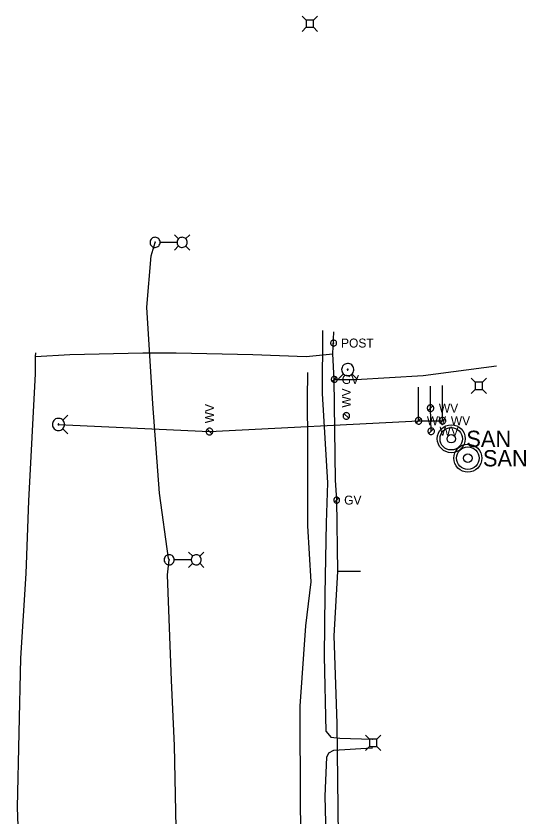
# Model space of a CAD drawing. Extents: x 600849 to 606371, y 330010 to 403088.
# Drawn here: x 601732.2 to 601951.1, y 402744 to 403088 of the extents above; entities that cross this region are included whole.
import ezdxf

# ---------------------------------------------------------------- set-up
doc = ezdxf.new("R2010")
doc.units = 0
for name, color, linetype in [('E_LTG', 7, 'Continuous'), ('E_MISCPROP', 7, 'Continuous'), ('E_UTL_AG_Bold', 7, 'Continuous'), ('E_UTL_E_UG', 7, 'Continuous'), ('E_UTL_G', 7, 'Continuous'), ('E_UTL_G_UG', 7, 'Continuous'), ('E_UTL_SAN', 7, 'Continuous'), ('E_UTL_TV_UG', 7, 'Continuous'), ('E_UTL_W', 7, 'Continuous'), ('E_UTL_W_UG', 7, 'Continuous'), ('E_UTL_WHydrant', 7, 'Continuous')]:
    doc.layers.add(name, color=color, linetype=linetype)

msp = doc.modelspace()

# ---------------------------------------------------------------- linework, layer by layer
at = {"layer": 'E_LTG'}
for points in [[(601801.92, 402992.33), (601800.15, 402994.11)], [(601804.97, 402992.33), (601806.75, 402994.11)], [(601794.02, 402990.81), (601793.98, 402991.22), (601793.86, 402991.61), (601793.67, 402991.98), (601793.42, 402992.31), (601793.1, 402992.58), (601792.75, 402992.78), (601792.36, 402992.92), (601791.95, 402992.98), (601791.53, 402992.96), (601791.13, 402992.86), (601790.75, 402992.69), (601790.42, 402992.45), (601790.13, 402992.15), (601789.91, 402991.8), (601789.75, 402991.42), (601789.68, 402991.01), (601789.68, 402990.6), (601789.75, 402990.19), (601789.91, 402989.81), (601790.13, 402989.46), (601790.42, 402989.16), (601790.75, 402988.92), (601791.13, 402988.75), (601791.53, 402988.65), (601791.95, 402988.63), (601792.36, 402988.69), (601792.75, 402988.83), (601793.1, 402989.03), (601793.42, 402989.3), (601793.67, 402989.63), (601793.86, 402990), (601793.98, 402990.39), (601794.02, 402990.81)], [(601792.01, 402990.81), (601792.01, 402990.84), (601792, 402990.87), (601791.98, 402990.9), (601791.96, 402990.92), (601791.94, 402990.94), (601791.91, 402990.96), (601791.88, 402990.97), (601791.85, 402990.97), (601791.82, 402990.97), (601791.79, 402990.96), (601791.76, 402990.95), (601791.73, 402990.93), (601791.71, 402990.91), (601791.69, 402990.88), (601791.68, 402990.85), (601791.68, 402990.82), (601791.68, 402990.79), (601791.68, 402990.76), (601791.69, 402990.73), (601791.71, 402990.7), (601791.73, 402990.68), (601791.76, 402990.66), (601791.79, 402990.65), (601791.82, 402990.64), (601791.85, 402990.64), (601791.88, 402990.64), (601791.91, 402990.65), (601791.94, 402990.67), (601791.96, 402990.69), (601791.98, 402990.72), (601792, 402990.74), (601792.01, 402990.77), (601792.01, 402990.81)], [(601801.23, 402990.81), (601794.06, 402990.81)], [(601805.62, 402990.81), (601805.58, 402991.22), (601805.47, 402991.61), (601805.28, 402991.98), (601805.02, 402992.31), (601804.71, 402992.58), (601804.35, 402992.78), (601803.96, 402992.92), (601803.55, 402992.98), (601803.14, 402992.96), (601802.73, 402992.86), (601802.36, 402992.69), (601802.02, 402992.45), (601801.74, 402992.15), (601801.51, 402991.8), (601801.36, 402991.42), (601801.28, 402991.01), (601801.28, 402990.6), (601801.36, 402990.19), (601801.51, 402989.81), (601801.74, 402989.46), (601802.02, 402989.16), (601802.36, 402988.92), (601802.73, 402988.75), (601803.14, 402988.65), (601803.55, 402988.63), (601803.96, 402988.69), (601804.35, 402988.83), (601804.71, 402989.03), (601805.02, 402989.3), (601805.28, 402989.63), (601805.47, 402990), (601805.58, 402990.39), (601805.62, 402990.81)], [(601801.92, 402989.28), (601800.15, 402987.51)], [(601804.97, 402989.28), (601806.75, 402987.51)], [(601800.08, 402854.48), (601800.04, 402854.89), (601799.93, 402855.29), (601799.74, 402855.65), (601799.48, 402855.98), (601799.17, 402856.25), (601798.81, 402856.46), (601798.42, 402856.59), (601798.01, 402856.65), (601797.6, 402856.63), (601797.19, 402856.53), (601796.82, 402856.36), (601796.48, 402856.12), (601796.2, 402855.82), (601795.97, 402855.48), (601795.82, 402855.09), (601795.74, 402854.69), (601795.74, 402854.27), (601795.82, 402853.87), (601795.97, 402853.48), (601796.2, 402853.13), (601796.48, 402852.83), (601796.82, 402852.59), (601797.19, 402852.42), (601797.6, 402852.32), (601798.01, 402852.31), (601798.42, 402852.36), (601798.81, 402852.5), (601799.17, 402852.71), (601799.48, 402852.98), (601799.74, 402853.3), (601799.93, 402853.67), (601800.04, 402854.07), (601800.08, 402854.48)], [(601807.99, 402856), (601806.21, 402857.78)], [(601811.69, 402854.48), (601811.65, 402854.89), (601811.53, 402855.29), (601811.34, 402855.65), (601811.08, 402855.98), (601810.77, 402856.25), (601810.41, 402856.46), (601810.02, 402856.59), (601809.61, 402856.65), (601809.2, 402856.63), (601808.8, 402856.53), (601808.42, 402856.36), (601808.08, 402856.12), (601807.8, 402855.82), (601807.58, 402855.48), (601807.42, 402855.09), (601807.34, 402854.69), (601807.34, 402854.27), (601807.42, 402853.87), (601807.58, 402853.48), (601807.8, 402853.13), (601808.08, 402852.83), (601808.42, 402852.59), (601808.8, 402852.42), (601809.2, 402852.32), (601809.61, 402852.31), (601810.02, 402852.36), (601810.41, 402852.5), (601810.77, 402852.71), (601811.08, 402852.98), (601811.34, 402853.3), (601811.53, 402853.67), (601811.65, 402854.07), (601811.69, 402854.48)], [(601811.04, 402856), (601812.81, 402857.78)], [(601798.07, 402854.48), (601798.07, 402854.51), (601798.06, 402854.54), (601798.05, 402854.57), (601798.03, 402854.59), (601798, 402854.61), (601797.98, 402854.63), (601797.95, 402854.64), (601797.91, 402854.64), (601797.88, 402854.64), (601797.85, 402854.64), (601797.82, 402854.62), (601797.8, 402854.6), (601797.78, 402854.58), (601797.76, 402854.55), (601797.75, 402854.53), (601797.74, 402854.49), (601797.74, 402854.46), (601797.75, 402854.43), (601797.76, 402854.4), (601797.78, 402854.38), (601797.8, 402854.35), (601797.82, 402854.33), (601797.85, 402854.32), (601797.88, 402854.31), (601797.91, 402854.31), (601797.95, 402854.32), (601797.98, 402854.33), (601798, 402854.34), (601798.03, 402854.36), (601798.05, 402854.39), (601798.06, 402854.42), (601798.07, 402854.45), (601798.07, 402854.48)], [(601807.3, 402854.48), (601800.12, 402854.48)], [(601807.99, 402852.96), (601806.21, 402851.18)], [(601811.04, 402852.96), (601812.81, 402851.18)]]:
    msp.add_lwpolyline(points, dxfattribs=at)
at = {"layer": 'E_MISCPROP'}
for points in [[(601869.76, 402947.56), (601869.74, 402947.8), (601869.67, 402948.04), (601869.56, 402948.25), (601869.41, 402948.45), (601869.22, 402948.61), (601869.01, 402948.73), (601868.78, 402948.81), (601868.54, 402948.84), (601868.29, 402948.83), (601868.06, 402948.77), (601867.84, 402948.67), (601867.64, 402948.53), (601867.47, 402948.35), (601867.34, 402948.15), (601867.25, 402947.92), (601867.2, 402947.68), (601867.2, 402947.44), (601867.25, 402947.2), (601867.34, 402946.97), (601867.47, 402946.77), (601867.64, 402946.59), (601867.84, 402946.45), (601868.06, 402946.35), (601868.29, 402946.29), (601868.54, 402946.28), (601868.78, 402946.31), (601869.01, 402946.39), (601869.22, 402946.51), (601869.41, 402946.67), (601869.56, 402946.87), (601869.67, 402947.08), (601869.74, 402947.32), (601869.76, 402947.56)], [(601868.64, 402947.56), (601868.63, 402947.59), (601868.63, 402947.62), (601868.61, 402947.65), (601868.59, 402947.67), (601868.57, 402947.69), (601868.54, 402947.71), (601868.52, 402947.72), (601868.48, 402947.72), (601868.45, 402947.72), (601868.42, 402947.71), (601868.4, 402947.7), (601868.37, 402947.68), (601868.35, 402947.66), (601868.33, 402947.63), (601868.32, 402947.61), (601868.32, 402947.58), (601868.32, 402947.54), (601868.32, 402947.51), (601868.33, 402947.49), (601868.35, 402947.46), (601868.37, 402947.44), (601868.4, 402947.42), (601868.42, 402947.41), (601868.45, 402947.4), (601868.48, 402947.4), (601868.52, 402947.4), (601868.54, 402947.41), (601868.57, 402947.43), (601868.59, 402947.45), (601868.61, 402947.47), (601868.63, 402947.5), (601868.63, 402947.53), (601868.64, 402947.56)]]:
    msp.add_lwpolyline(points, dxfattribs=at)
at = {"layer": 'E_UTL_AG_Bold'}
for points in [[(601856.75, 403086.27), (601854.99, 403088.03)], [(601859.84, 403086.27), (601861.59, 403088.03)], [(601859.84, 403086.27), (601856.75, 403086.27)], [(601856.75, 403086.27), (601856.75, 403083.18)], [(601859.84, 403083.18), (601859.84, 403086.27)], [(601856.75, 403083.18), (601854.99, 403081.43)], [(601856.75, 403083.18), (601859.84, 403083.18)], [(601859.84, 403083.18), (601861.59, 403081.43)], [(601929.29, 402930.74), (601927.53, 402932.49)], [(601932.38, 402930.74), (601934.13, 402932.49)], [(601932.38, 402930.74), (601929.29, 402930.74)], [(601929.29, 402930.74), (601929.29, 402927.65)], [(601932.38, 402927.65), (601932.38, 402930.74)], [(601929.29, 402927.65), (601927.53, 402925.89)], [(601929.29, 402927.65), (601932.38, 402927.65)], [(601932.38, 402927.65), (601934.13, 402925.89)], [(601883.89, 402777.42), (601882.14, 402779.17)], [(601886.99, 402777.42), (601883.89, 402777.42)], [(601883.89, 402777.42), (601883.89, 402774.32)], [(601886.99, 402777.42), (601888.74, 402779.17)], [(601886.99, 402774.32), (601886.99, 402777.42)], [(601883.89, 402774.32), (601882.14, 402772.57)], [(601883.89, 402774.32), (601886.99, 402774.32)], [(601886.99, 402774.32), (601888.74, 402772.57)]]:
    msp.add_lwpolyline(points, dxfattribs=at)
at = {"layer": 'E_UTL_E_UG'}
for points in [[(601806.36, 402365.58), (601805.87, 402449.61), (601805.8, 402450.34), (601805.68, 402498.02), (601804.22, 402534.77), (601803.24, 402580.72), (601803.38, 402585.13), (601803.25, 402585.63), (601802.06, 402652.96), (601801.11, 402712.24), (601801.64, 402718.49), (601801.82, 402718.98), (601801.04, 402732.22), (601800.21, 402774.68), (601798.94, 402802.62), (601797.21, 402848.07), (601797.91, 402854.48), (601797.57, 402855.08), (601793.82, 402883.09), (601790.91, 402921.41), (601788.38, 402963.04), (601790.14, 402985.01), (601791.84, 402990.81)], [(601865.28, 402780.67), (601864.63, 402813.13), (601864.8, 402839.77), (601865.37, 402870.36), (601866.02, 402887.52), (601863.75, 402925.93), (601863.86, 402952.89)], [(601865.28, 402780.67), (601867.28, 402778.26), (601871.16, 402777.79), (601885.01, 402777.38), (601885.12, 402777.38)], [(601865.67, 402718.86), (601864.86, 402752.9), (601865.56, 402769.66), (601866.43, 402771.58), (601868.66, 402772.77), (601884.95, 402773.73), (601885.19, 402773.74)]]:
    msp.add_lwpolyline(points, dxfattribs=at)
at = {"layer": 'E_UTL_G'}
for points in [[(601870.05, 402931.95), (601870.03, 402932.19), (601869.96, 402932.43), (601869.85, 402932.64), (601869.7, 402932.83), (601869.52, 402932.99), (601869.3, 402933.12), (601869.07, 402933.2), (601868.83, 402933.23), (601868.59, 402933.22), (601868.35, 402933.16), (601868.13, 402933.06), (601867.93, 402932.92), (601867.76, 402932.74), (601867.63, 402932.54), (601867.54, 402932.31), (601867.49, 402932.07), (601867.49, 402931.83), (601867.54, 402931.59), (601867.63, 402931.36), (601867.76, 402931.16), (601867.93, 402930.98), (601868.13, 402930.84), (601868.35, 402930.74), (601868.59, 402930.68), (601868.83, 402930.67), (601869.07, 402930.7), (601869.3, 402930.78), (601869.52, 402930.9), (601869.7, 402931.06), (601869.85, 402931.26), (601869.96, 402931.47), (601870.03, 402931.71), (601870.05, 402931.95)], [(601867.86, 402931.04), (601869.68, 402932.86)], [(601871.09, 402880.11), (601871.07, 402880.35), (601871, 402880.59), (601870.89, 402880.8), (601870.74, 402880.99), (601870.55, 402881.15), (601870.34, 402881.28), (601870.11, 402881.36), (601869.87, 402881.39), (601869.63, 402881.38), (601869.39, 402881.32), (601869.17, 402881.22), (601868.97, 402881.08), (601868.8, 402880.9), (601868.67, 402880.7), (601868.58, 402880.47), (601868.53, 402880.23), (601868.53, 402879.99), (601868.58, 402879.75), (601868.67, 402879.52), (601868.8, 402879.31), (601868.97, 402879.14), (601869.17, 402879), (601869.39, 402878.9), (601869.63, 402878.84), (601869.87, 402878.83), (601870.11, 402878.86), (601870.34, 402878.94), (601870.55, 402879.06), (601870.74, 402879.22), (601870.89, 402879.41), (601871, 402879.63), (601871.07, 402879.87), (601871.09, 402880.11)], [(601868.9, 402879.2), (601870.72, 402881.02)]]:
    msp.add_lwpolyline(points, dxfattribs=at)
at = {"layer": 'E_UTL_G_UG'}
for points in [[(601740.49, 402941.73), (601755.19, 402942.59), (601786.53, 402943.4), (601800.94, 402943.31), (601833.81, 402942.59), (601856.72, 402941.83), (601868.1, 402942.98), (601868.58, 402952.34)], [(601732.38, 402493.99), (601732.62, 402545.22), (601732.16, 402586.38), (601732.73, 402619.7), (601734.04, 402649.94), (601734.62, 402696.33), (601732.78, 402748.12), (601734.16, 402812.26), (601736.45, 402848.52), (601737.68, 402879.81), (601740.49, 402934.32), (601740.49, 402941.73), (601740.6, 402943.41)], [(601868.77, 402931.95), (601868.1, 402942.98)], [(601868.77, 402931.95), (601877.97, 402931.94), (601906.95, 402933.66), (601938.42, 402937.76)], [(601880.07, 402849.48), (601870.31, 402849.43), (601869.81, 402880.11), (601869.25, 402888.72), (601868.77, 402931.95)], [(601871.24, 402669.06), (601871.79, 402694.94), (601870.66, 402735.67), (601870.05, 402784.14), (601868.74, 402821.87), (601870.31, 402849.43)]]:
    msp.add_lwpolyline(points, dxfattribs=at)
at = {"layer": 'E_UTL_SAN'}
for centre, radius in [((601918.99, 402906.46), 6), ((601918.99, 402906.46), 4.8), ((601918.99, 402906.46), 1.8), ((601926.12, 402898.12), 6), ((601926.12, 402898.12), 4.8), ((601926.12, 402898.12), 1.8)]:
    msp.add_circle(centre, radius, dxfattribs=at)
at = {"layer": 'E_UTL_TV_UG'}
msp.add_lwpolyline([(601854.73, 402722.82), (601854.3, 402749.12), (601854.18, 402791.57), (601856.53, 402826.16), (601858.82, 402845), (601857.43, 402869.02), (601857.37, 402884.31), (601857.48, 402904.63), (601857.32, 402923.63), (601857.47, 402934.96)], dxfattribs=at)
at = {"layer": 'E_UTL_W'}
for points in [[(601911.54, 402919.6), (601911.52, 402919.87), (601911.44, 402920.13), (601911.31, 402920.37), (601911.15, 402920.58), (601910.94, 402920.76), (601910.71, 402920.89), (601910.45, 402920.98), (601910.18, 402921.02), (601909.91, 402921.01), (601909.65, 402920.94), (601909.4, 402920.83), (601909.18, 402920.67), (601908.99, 402920.48), (601908.85, 402920.25), (601908.75, 402920), (601908.7, 402919.73), (601908.7, 402919.46), (601908.75, 402919.2), (601908.85, 402918.94), (601908.99, 402918.72), (601909.18, 402918.52), (601909.4, 402918.36), (601909.65, 402918.25), (601909.91, 402918.19), (601910.18, 402918.17), (601910.45, 402918.21), (601910.71, 402918.3), (601910.94, 402918.44), (601911.15, 402918.61), (601911.31, 402918.83), (601911.44, 402919.07), (601911.52, 402919.33), (601911.54, 402919.6)], [(601909.11, 402918.59), (601911.12, 402920.61)], [(601873.95, 402917.68), (601873.68, 402917.65), (601873.42, 402917.58), (601873.18, 402917.45), (601872.97, 402917.28), (601872.79, 402917.08), (601872.66, 402916.84), (601872.57, 402916.59), (601872.53, 402916.32), (601872.54, 402916.05), (601872.61, 402915.78), (601872.72, 402915.54), (601872.88, 402915.32), (601873.07, 402915.13), (601873.3, 402914.98), (601873.55, 402914.88), (601873.82, 402914.83), (601874.09, 402914.83), (601874.36, 402914.88), (601874.61, 402914.98), (601874.84, 402915.13), (601875.03, 402915.32), (601875.19, 402915.54), (601875.3, 402915.78), (601875.37, 402916.05), (601875.38, 402916.32), (601875.34, 402916.59), (601875.25, 402916.84), (601875.12, 402917.08), (601874.94, 402917.28), (601874.73, 402917.45), (601874.48, 402917.58), (601874.22, 402917.65), (601873.95, 402917.68)], [(601874.96, 402915.24), (601872.95, 402917.26)], [(601906.4, 402914.18), (601906.37, 402914.45), (601906.29, 402914.71), (601906.17, 402914.95), (601906, 402915.16), (601905.8, 402915.34), (601905.56, 402915.48), (601905.31, 402915.57), (601905.04, 402915.6), (601904.77, 402915.59), (601904.5, 402915.53), (601904.26, 402915.42), (601904.04, 402915.26), (601903.85, 402915.06), (601903.7, 402914.83), (601903.6, 402914.58), (601903.55, 402914.32), (601903.55, 402914.04), (601903.6, 402913.78), (601903.7, 402913.53), (601903.85, 402913.3), (601904.04, 402913.1), (601904.26, 402912.95), (601904.5, 402912.83), (601904.77, 402912.77), (601905.04, 402912.76), (601905.31, 402912.79), (601905.56, 402912.88), (601905.8, 402913.02), (601906, 402913.2), (601906.17, 402913.41), (601906.29, 402913.65), (601906.37, 402913.91), (601906.4, 402914.18)], [(601903.96, 402913.17), (601905.98, 402915.19)], [(601916.68, 402914.19), (601916.65, 402914.46), (601916.57, 402914.72), (601916.45, 402914.96), (601916.28, 402915.18), (601916.08, 402915.35), (601915.84, 402915.49), (601915.59, 402915.58), (601915.32, 402915.62), (601915.05, 402915.6), (601914.78, 402915.54), (601914.54, 402915.43), (601914.32, 402915.27), (601914.13, 402915.07), (601913.98, 402914.85), (601913.88, 402914.59), (601913.83, 402914.33), (601913.83, 402914.06), (601913.88, 402913.79), (601913.98, 402913.54), (601914.13, 402913.31), (601914.32, 402913.11), (601914.54, 402912.96), (601914.78, 402912.84), (601915.05, 402912.78), (601915.32, 402912.77), (601915.59, 402912.81), (601915.84, 402912.9), (601916.08, 402913.03), (601916.28, 402913.21), (601916.45, 402913.42), (601916.57, 402913.66), (601916.65, 402913.92), (601916.68, 402914.19)], [(601914.24, 402913.18), (601916.26, 402915.2)], [(601815.2, 402910.98), (601814.93, 402910.95), (601814.67, 402910.88), (601814.43, 402910.75), (601814.22, 402910.59), (601814.04, 402910.38), (601813.91, 402910.15), (601813.82, 402909.89), (601813.78, 402909.62), (601813.79, 402909.35), (601813.85, 402909.09), (601813.97, 402908.84), (601814.12, 402908.62), (601814.32, 402908.43), (601814.55, 402908.29), (601814.8, 402908.19), (601815.07, 402908.13), (601815.34, 402908.13), (601815.6, 402908.19), (601815.86, 402908.29), (601816.08, 402908.43), (601816.28, 402908.62), (601816.44, 402908.84), (601816.55, 402909.09), (601816.61, 402909.35), (601816.63, 402909.62), (601816.59, 402909.89), (601816.5, 402910.15), (601816.36, 402910.38), (601816.19, 402910.59), (601815.97, 402910.75), (601815.73, 402910.88), (601815.47, 402910.95), (601815.2, 402910.98)], [(601816.21, 402908.55), (601814.19, 402910.56)], [(601911.81, 402909.69), (601911.79, 402909.96), (601911.71, 402910.22), (601911.59, 402910.46), (601911.42, 402910.67), (601911.22, 402910.85), (601910.98, 402910.98), (601910.72, 402911.07), (601910.46, 402911.11), (601910.19, 402911.1), (601909.92, 402911.03), (601909.68, 402910.92), (601909.45, 402910.76), (601909.27, 402910.57), (601909.12, 402910.34), (601909.02, 402910.09), (601908.97, 402909.82), (601908.97, 402909.55), (601909.02, 402909.28), (601909.12, 402909.03), (601909.27, 402908.8), (601909.45, 402908.61), (601909.68, 402908.45), (601909.92, 402908.34), (601910.19, 402908.27), (601910.46, 402908.26), (601910.72, 402908.3), (601910.98, 402908.39), (601911.22, 402908.52), (601911.42, 402908.7), (601911.59, 402908.92), (601911.71, 402909.16), (601911.79, 402909.42), (601911.81, 402909.69)], [(601909.38, 402908.68), (601911.4, 402910.69)]]:
    msp.add_lwpolyline(points, dxfattribs=at)
at = {"layer": 'E_UTL_W_UG'}
for points in [[(601904.97, 402914.18), (601904.97, 402928.58)], [(601910.39, 402909.69), (601910.12, 402919.6), (601910.12, 402929.01)], [(601915.25, 402914.19), (601915.25, 402929.3)], [(601750.37, 402912.62), (601815.2, 402909.55), (601904.97, 402914.18), (601915.25, 402914.19)]]:
    msp.add_lwpolyline(points, dxfattribs=at)
at = {"layer": 'E_UTL_WHydrant'}
for points in [[(601871.91, 402936.16), (601871.96, 402935.66), (601872.1, 402935.18), (601872.33, 402934.74), (601872.63, 402934.35), (601873.01, 402934.02), (601873.44, 402933.77), (601873.91, 402933.61), (601874.41, 402933.54), (601874.9, 402933.56), (601875.39, 402933.68), (601875.84, 402933.88), (601876.25, 402934.17), (601876.59, 402934.53), (601876.86, 402934.95), (601877.05, 402935.42), (601877.14, 402935.91), (601877.14, 402936.41), (601877.05, 402936.89), (601876.86, 402937.36), (601876.59, 402937.78), (601876.25, 402938.14), (601875.84, 402938.43), (601875.39, 402938.63), (601874.9, 402938.75), (601874.41, 402938.78), (601873.91, 402938.7), (601873.44, 402938.54), (601873.01, 402938.29), (601872.63, 402937.97), (601872.33, 402937.57), (601872.1, 402937.13), (601871.96, 402936.65), (601871.91, 402936.16)], [(601874.33, 402936.16), (601874.33, 402936.12), (601874.35, 402936.08), (601874.36, 402936.05), (601874.39, 402936.02), (601874.42, 402935.99), (601874.45, 402935.97), (601874.48, 402935.96), (601874.52, 402935.96), (601874.56, 402935.96), (601874.6, 402935.97), (601874.63, 402935.98), (601874.66, 402936), (601874.69, 402936.03), (601874.71, 402936.06), (601874.72, 402936.1), (601874.73, 402936.14), (601874.73, 402936.17), (601874.72, 402936.21), (601874.71, 402936.25), (601874.69, 402936.28), (601874.66, 402936.31), (601874.63, 402936.33), (601874.6, 402936.35), (601874.56, 402936.35), (601874.52, 402936.36), (601874.48, 402936.35), (601874.45, 402936.34), (601874.42, 402936.32), (601874.39, 402936.29), (601874.36, 402936.26), (601874.35, 402936.23), (601874.33, 402936.19), (601874.33, 402936.16)], [(601872.7, 402934.32), (601870.55, 402932.18)], [(601876.37, 402934.32), (601878.51, 402932.18)], [(601750.37, 402910), (601750.86, 402910.05), (601751.34, 402910.19), (601751.78, 402910.41), (601752.18, 402910.72), (601752.5, 402911.1), (601752.75, 402911.53), (601752.92, 402912), (601752.99, 402912.5), (601752.96, 402912.99), (601752.85, 402913.48), (601752.64, 402913.93), (601752.35, 402914.34), (601751.99, 402914.68), (601751.57, 402914.95), (601751.11, 402915.14), (601750.62, 402915.23), (601750.12, 402915.23), (601749.63, 402915.14), (601749.16, 402914.95), (601748.75, 402914.68), (601748.38, 402914.34), (601748.1, 402913.93), (601747.89, 402913.48), (601747.77, 402912.99), (601747.75, 402912.5), (601747.82, 402912), (601747.98, 402911.53), (601748.23, 402911.1), (601748.56, 402910.72), (601748.95, 402910.41), (601749.39, 402910.19), (601749.87, 402910.05), (601750.37, 402910)], [(601752.2, 402914.46), (601754.34, 402916.6)], [(601750.37, 402912.42), (601750.4, 402912.42), (601750.44, 402912.44), (601750.48, 402912.45), (601750.51, 402912.48), (601750.53, 402912.5), (601750.55, 402912.54), (601750.56, 402912.57), (601750.57, 402912.61), (601750.57, 402912.65), (601750.56, 402912.69), (601750.54, 402912.72), (601750.52, 402912.75), (601750.49, 402912.78), (601750.46, 402912.8), (601750.42, 402912.81), (601750.39, 402912.82), (601750.35, 402912.82), (601750.31, 402912.81), (601750.27, 402912.8), (601750.24, 402912.78), (601750.22, 402912.75), (601750.19, 402912.72), (601750.18, 402912.69), (601750.17, 402912.65), (601750.17, 402912.61), (601750.17, 402912.57), (601750.18, 402912.54), (601750.2, 402912.5), (601750.23, 402912.48), (601750.26, 402912.45), (601750.29, 402912.44), (601750.33, 402912.42), (601750.37, 402912.42)], [(601752.2, 402910.79), (601754.34, 402908.64)]]:
    msp.add_lwpolyline(points, dxfattribs=at)

# ---------------------------------------------------------------- texts
at = {"layer": 'E_MISCPROP'}
msp.add_text('POST', height=3.85, dxfattribs=at).set_placement((601871.69, 402945.64))
at = {"layer": 'E_UTL_G'}
for p in [(601871.98, 402930.02), (601873.02, 402878.18)]:
    msp.add_text('GV', height=3.85, dxfattribs=at).set_placement(p)
at = {"layer": 'E_UTL_SAN'}
for p in [(601925.47, 402902.92), (601932.6, 402894.59)]:
    msp.add_text('SAN', height=6.998, dxfattribs=at).set_placement(p)
at = {"layer": 'E_UTL_W'}
for p in [(601875.88, 402919.82), (601817.13, 402913.12)]:
    msp.add_text('WV', height=3.85, rotation=90, dxfattribs=at).set_placement(p)
for p in [(601913.68, 402917.67), (601908.53, 402912.26), (601918.81, 402912.27), (601913.95, 402907.76)]:
    msp.add_text('WV', height=3.85, dxfattribs=at).set_placement(p)

doc.saveas('drawing.dxf')
